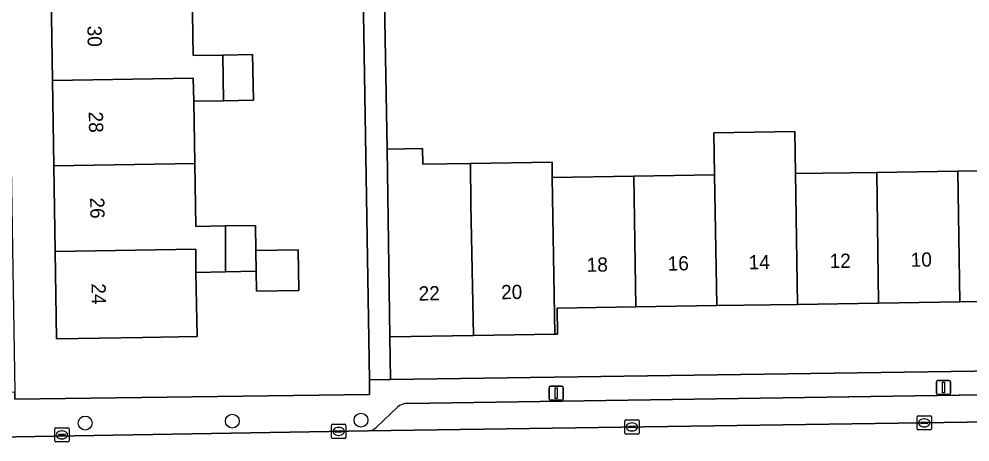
# Model space of a CAD drawing. Extents: x 157320 to 158835, y 386650 to 388491.
# Drawn here: x 158077.3 to 158144.2, y 387923.5 to 387953.2 of the extents above; entities that cross this region are included whole.
import ezdxf

# ---------------------------------------------------------------- set-up
doc = ezdxf.new("R2010")
doc.units = 0
for name, color, linetype in [('IMGEO_Boom', 7, 'Continuous'), ('IMGEO_Erf', 7, 'Continuous'), ('IMGEO_Kolk', 7, 'Continuous'), ('IMGEO_Lichtmast', 7, 'Continuous'), ('IMGEO_Pand', 7, 'Continuous'), ('IMGEO_Pand_nummerreeks', 7, 'Continuous'), ('IMGEO_Parkeervlak_open', 7, 'Continuous'), ('IMGEO_Rijbaan_lokaal_open', 7, 'Continuous'), ('IMGEO_Voetpad_open', 7, 'Continuous')]:
    doc.layers.add(name, color=color, linetype=linetype)

msp = doc.modelspace()

# ---------------------------------------------------------------- linework, layer by layer
at = {"layer": 'IMGEO_Boom'}
for centre in [(158081.972, 387924.829), (158092.321, 387924.967), (158101.366, 387925.029)]:
    msp.add_circle(centre, 0.489, dxfattribs=at)
at = {"layer": 'IMGEO_Erf'}
for points in [[(158101.062, 387983.652), (158101.058, 387983.652), (158090.228, 387983.49), (158088.889, 387983.47), (158076.117, 387983.279), (158077.027, 387926.992), (158077.035, 387926.518), (158101.969, 387926.844), (158101.968, 387927.871)], [(158149.34, 387933.43), (158143.46, 387933.34), (158137.761, 387933.25), (158132.061, 387933.16), (158126.391, 387933.08), (158120.7, 387932.99), (158115.17, 387932.9), (158115.18, 387931.07), (158114.993, 387931.07), (158109.29, 387930.98), (158103.4, 387930.88), (158103.445, 387927.892), (158149.414, 387928.557)]]:
    msp.add_lwpolyline(points, close=True, dxfattribs=at)
for points in [[(158089.49, 387955.055), (158089.56, 387950.65), (158091.66, 387950.685), (158093.75, 387950.72), (158093.81, 387947.51), (158091.71, 387947.48), (158089.61, 387947.45), (158089.68, 387943.062), (158089.75, 387938.65), (158091.85, 387938.685), (158093.95, 387938.72), (158093.977, 387936.955), (158096.96, 387937.002), (158097.004, 387934.14), (158094.022, 387934.093), (158094, 387935.51), (158091.85, 387935.464), (158089.75, 387935.42), (158089.85, 387930.9), (158086.01, 387930.842), (158079.96, 387930.75), (158079.862, 387936.896), (158079.766, 387942.912), (158079.671, 387948.909), (158079.575, 387954.905)], [(158103.031, 387954.39), (158103.2, 387944.079), (158105.69, 387944.117), (158105.707, 387943.019), (158109.069, 387943.07), (158114.804, 387943.156), (158114.82, 387942.093), (158120.54, 387942.182), (158126.22, 387942.271), (158126.176, 387945.234), (158131.868, 387945.319), (158131.91, 387942.36), (158137.63, 387942.449), (158143.34, 387942.538), (158149.2, 387942.63)]]:
    msp.add_lwpolyline(points, dxfattribs=at)
at = {"layer": 'IMGEO_Kolk'}
for p, q in [((158140.543, 387925.342), (158141.395, 387925.342)), ((158099.3, 387923.815), (158099.3, 387924.667)), ((158099.375, 387924.741), (158100.227, 387924.741)), ((158100.301, 387924.667), (158100.301, 387923.815)), ((158119.918, 387924.131), (158119.918, 387924.983)), ((158119.993, 387925.057), (158120.845, 387925.057)), ((158120.406, 387924.837), (158120.431, 387924.837)), ((158120.919, 387924.983), (158120.919, 387924.131)), ((158140.468, 387924.416), (158140.468, 387925.268)), ((158140.727, 387924.836), (158140.727, 387924.848)), ((158141.165, 387924.799), (158140.767, 387924.799)), ((158140.77, 387924.885), (158141.168, 387924.885)), ((158140.956, 387925.122), (158140.981, 387925.122)), ((158141.211, 387924.848), (158141.211, 387924.836)), ((158141.469, 387925.268), (158141.469, 387924.416)), ((158079.84, 387923.573), (158079.84, 387924.425)), ((158079.915, 387924.499), (158080.767, 387924.499)), ((158080.099, 387923.993), (158080.099, 387924.005)), ((158080.537, 387923.956), (158080.139, 387923.956)), ((158080.142, 387924.042), (158080.54, 387924.042)), ((158080.328, 387924.279), (158080.353, 387924.279)), ((158080.583, 387924.005), (158080.583, 387923.993)), ((158080.841, 387924.425), (158080.841, 387923.573)), ((158099.559, 387924.235), (158099.559, 387924.247)), ((158099.997, 387924.198), (158099.599, 387924.198)), ((158099.602, 387924.284), (158100, 387924.284)), ((158099.811, 387923.961), (158099.786, 387923.961)), ((158099.788, 387924.521), (158099.813, 387924.521)), ((158100.043, 387924.247), (158100.043, 387924.235)), ((158120.845, 387924.057), (158119.993, 387924.057)), ((158120.177, 387924.551), (158120.177, 387924.563)), ((158120.615, 387924.514), (158120.217, 387924.514)), ((158120.22, 387924.6), (158120.618, 387924.6)), ((158120.429, 387924.277), (158120.404, 387924.277)), ((158120.661, 387924.563), (158120.661, 387924.551)), ((158141.395, 387924.342), (158140.543, 387924.342)), ((158140.979, 387924.562), (158140.954, 387924.562)), ((158080.767, 387923.499), (158079.915, 387923.499)), ((158080.351, 387923.719), (158080.326, 387923.719)), ((158100.227, 387923.741), (158099.375, 387923.741))]:
    msp.add_line(p, q, dxfattribs=at)
for points in [[(158140.543, 387925.342), (158141.395, 387925.342)], [(158099.3, 387923.815), (158099.3, 387924.667)], [(158099.375, 387924.741), (158100.227, 387924.741)], [(158100.301, 387924.667), (158100.301, 387923.815)], [(158119.918, 387924.131), (158119.918, 387924.983)], [(158119.993, 387925.057), (158120.845, 387925.057)], [(158120.919, 387924.983), (158120.919, 387924.131)], [(158140.468, 387924.416), (158140.468, 387925.268)], [(158141.469, 387925.268), (158141.469, 387924.416)], [(158079.84, 387923.573), (158079.84, 387924.425)], [(158079.915, 387924.499), (158080.767, 387924.499)], [(158080.841, 387924.425), (158080.841, 387923.573)], [(158120.845, 387924.057), (158119.993, 387924.057)], [(158141.395, 387924.342), (158140.543, 387924.342)], [(158080.767, 387923.499), (158079.915, 387923.499)], [(158100.227, 387923.741), (158099.375, 387923.741)]]:
    msp.add_lwpolyline(points, dxfattribs=at)
for centre, radius, start, end in [((158140.545, 387925.266), 0.0765, 91.55205, 178.44795), ((158140.545, 387925.266), 0.0765, 91.55205, 178.44795), ((158141.393, 387925.266), 0.0765, 1.55205, 88.44795), ((158141.393, 387925.266), 0.0765, 1.55205, 88.44795), ((158099.377, 387924.665), 0.0765, 91.55205, 178.44795), ((158099.377, 387924.665), 0.0765, 91.55205, 178.44795), ((158100.225, 387924.665), 0.0765, 1.55205, 88.44795), ((158100.225, 387924.665), 0.0765, 1.55205, 88.44795), ((158119.995, 387924.981), 0.0765, 91.55205, 178.44795), ((158119.995, 387924.981), 0.0765, 91.55205, 178.44795), ((158120.843, 387924.981), 0.0765, 1.55205, 88.44795), ((158120.843, 387924.981), 0.0765, 1.55205, 88.44795), ((158140.767, 387924.845), 0.0403, 85.87752, 175.75265), ((158140.764, 387924.835), 0.0366, 178.93798, 274.71019), ((158141.168, 387924.842), 0.043, 264.86636, 352.45326), ((158141.172, 387924.847), 0.0386, 1.73085, 96.63898), ((158079.917, 387924.423), 0.0765, 91.55205, 178.44795), ((158079.917, 387924.423), 0.0765, 91.55205, 178.44795), ((158080.139, 387924.002), 0.0403, 85.87752, 175.75265), ((158080.136, 387923.992), 0.0366, 178.93798, 274.71019), ((158080.54, 387923.999), 0.043, 264.86636, 352.45326), ((158080.544, 387924.004), 0.0386, 1.73085, 96.63898), ((158080.765, 387924.423), 0.0765, 1.55205, 88.44795), ((158080.765, 387924.423), 0.0765, 1.55205, 88.44795), ((158099.599, 387924.244), 0.0403, 85.87752, 175.75265), ((158099.596, 387924.234), 0.0366, 178.93798, 274.71019), ((158100, 387924.241), 0.043, 264.86636, 352.45326), ((158100.004, 387924.246), 0.0386, 1.73085, 96.63898), ((158119.995, 387924.133), 0.0765, 181.55205, 268.44795), ((158119.995, 387924.133), 0.0765, 181.55205, 268.44795), ((158120.217, 387924.56), 0.0403, 85.87752, 175.75265), ((158120.214, 387924.55), 0.0366, 178.93798, 274.71019), ((158120.618, 387924.557), 0.043, 264.86636, 352.45326), ((158120.622, 387924.562), 0.0386, 1.73085, 96.63898), ((158120.843, 387924.133), 0.0765, 271.55205, 358.44795), ((158120.843, 387924.133), 0.0765, 271.55205, 358.44795), ((158140.545, 387924.418), 0.0765, 181.55205, 268.44795), ((158140.545, 387924.418), 0.0765, 181.55205, 268.44795), ((158141.393, 387924.418), 0.0765, 271.55205, 358.44795), ((158141.393, 387924.418), 0.0765, 271.55205, 358.44795), ((158079.917, 387923.575), 0.0765, 181.55205, 268.44795), ((158079.917, 387923.575), 0.0765, 181.55205, 268.44795), ((158080.765, 387923.575), 0.0765, 271.55205, 358.44795), ((158080.765, 387923.575), 0.0765, 271.55205, 358.44795), ((158099.377, 387923.817), 0.0765, 181.55205, 268.44795), ((158099.377, 387923.817), 0.0765, 181.55205, 268.44795), ((158100.225, 387923.817), 0.0765, 271.55205, 358.44795), ((158100.225, 387923.817), 0.0765, 271.55205, 358.44795)]:
    msp.add_arc(centre, radius, start, end, dxfattribs=at)
for centre, major_axis, ratio, start_param, end_param in [((158120.405, 387924.557), (-0.387, 0.002), 0.722429, 4.712389, 7.853982), ((158120.43, 387924.557), (-0.39, 0.002), 0.717154, 1.570796, 4.712389), ((158140.955, 387924.842), (-0.387, 0.002), 0.722429, 4.712389, 7.853982), ((158140.98, 387924.842), (-0.39, 0.002), 0.717154, 1.570796, 4.712389), ((158080.327, 387923.999), (-0.387, 0.002), 0.722429, 4.712389, 7.853982), ((158080.352, 387923.999), (-0.39, 0.002), 0.717154, 1.570796, 4.712389), ((158099.787, 387924.241), (-0.387, 0.002), 0.722429, 4.712389, 7.853982), ((158099.812, 387924.241), (-0.39, 0.002), 0.717154, 1.570796, 4.712389)]:
    msp.add_ellipse(centre, major_axis=major_axis, ratio=ratio, start_param=start_param, end_param=end_param, dxfattribs=at)
at = {"layer": 'IMGEO_Lichtmast'}
for p, q in [((158114.597, 387926.527), (158114.597, 387927.327)), ((158114.597, 387927.327), (158114.597, 387926.527)), ((158114.697, 387927.427), (158115.487, 387927.427)), ((158115.487, 387927.427), (158114.697, 387927.427)), ((158115.587, 387927.327), (158115.587, 387926.527)), ((158115.587, 387926.527), (158115.587, 387927.327)), ((158141.832, 387926.929), (158141.832, 387927.729)), ((158141.832, 387927.729), (158141.832, 387926.929)), ((158141.932, 387927.829), (158142.722, 387927.829)), ((158142.722, 387927.829), (158141.932, 387927.829)), ((158142.822, 387927.729), (158142.822, 387926.929)), ((158142.822, 387926.929), (158142.822, 387927.729)), ((158142.722, 387926.829), (158141.932, 387926.829)), ((158141.932, 387926.829), (158142.722, 387926.829)), ((158115.487, 387926.427), (158114.697, 387926.427)), ((158114.697, 387926.427), (158115.487, 387926.427))]:
    msp.add_line(p, q, dxfattribs=at)
for points in [[(158115.017, 387927.302), (158115.167, 387927.302), (158115.167, 387926.552), (158115.017, 387926.552), (158115.017, 387927.302)], [(158142.252, 387927.704), (158142.402, 387927.704), (158142.402, 387926.954), (158142.252, 387926.954), (158142.252, 387927.704)]]:
    msp.add_lwpolyline(points, dxfattribs=at)
for centre, start, end in [((158114.697, 387927.327), 90, 180), ((158114.697, 387927.327), 90, 180), ((158115.487, 387927.327), 0, 90), ((158115.487, 387927.327), 360, 90), ((158141.932, 387927.729), 90, 180), ((158141.932, 387927.729), 90, 180), ((158142.722, 387927.729), 0, 90), ((158142.722, 387927.729), 360, 90), ((158141.932, 387926.929), 180, 270), ((158141.932, 387926.929), 180, 270), ((158142.722, 387926.929), 270, 0), ((158142.722, 387926.929), 270, 0), ((158114.697, 387926.527), 180, 270), ((158114.697, 387926.527), 180, 270), ((158115.487, 387926.527), 270, 0), ((158115.487, 387926.527), 270, 0)]:
    msp.add_arc(centre, 0.1, start, end, dxfattribs=at)
at = {"layer": 'IMGEO_Pand'}
for points in [[(158079.575, 387954.905), (158079.671, 387948.909), (158089.568, 387949.059), (158089.61, 387947.45), (158091.71, 387947.48), (158091.66, 387950.685), (158089.56, 387950.65), (158089.49, 387955.055)], [(158091.66, 387950.685), (158091.71, 387947.48), (158093.81, 387947.51), (158093.75, 387950.72)], [(158089.68, 387943.062), (158089.61, 387947.45), (158089.568, 387949.059), (158079.671, 387948.909), (158079.766, 387942.912)], [(158126.22, 387942.271), (158126.391, 387933.08), (158132.061, 387933.16), (158131.91, 387942.36), (158131.868, 387945.319), (158126.176, 387945.234)], [(158109.069, 387943.07), (158105.707, 387943.019), (158105.69, 387944.117), (158103.2, 387944.079), (158103.324, 387935.88), (158103.4, 387930.88), (158109.29, 387930.98), (158109.1, 387940.18)], [(158089.75, 387935.42), (158091.85, 387935.464), (158091.85, 387938.685), (158089.75, 387938.65), (158089.68, 387943.062), (158079.766, 387942.912), (158079.862, 387936.896), (158089.755, 387937.046)], [(158109.069, 387943.07), (158109.1, 387940.18), (158109.29, 387930.98), (158114.993, 387931.07), (158114.82, 387942.093), (158114.804, 387943.156)], [(158120.7, 387932.99), (158120.54, 387942.182), (158114.82, 387942.093), (158114.993, 387931.07), (158115.18, 387931.07), (158115.17, 387932.9)], [(158120.7, 387932.99), (158126.391, 387933.08), (158126.22, 387942.271), (158120.54, 387942.182)], [(158137.63, 387942.449), (158131.91, 387942.36), (158132.061, 387933.16), (158137.761, 387933.25)], [(158137.63, 387942.449), (158137.761, 387933.25), (158143.46, 387933.34), (158143.34, 387942.538)], [(158143.34, 387942.538), (158143.46, 387933.34), (158149.34, 387933.43), (158149.264, 387938.43), (158149.2, 387942.63)], [(158093.95, 387938.72), (158091.85, 387938.685), (158091.85, 387935.464), (158094, 387935.51), (158093.977, 387936.955)], [(158089.75, 387935.42), (158089.755, 387937.046), (158079.862, 387936.896), (158079.96, 387930.75), (158086.01, 387930.842), (158089.85, 387930.9)], [(158093.977, 387936.955), (158094, 387935.51), (158094.022, 387934.093), (158097.004, 387934.14), (158096.96, 387937.002)]]:
    msp.add_lwpolyline(points, close=True, dxfattribs=at)
at = {"layer": 'IMGEO_Parkeervlak_open'}
for points in [[(158166.679, 387927.133), (158104.65, 387926.213)], [(158103.927, 387925.935), (158102.462, 387924.54)], [(158101.882, 387924.271), (158169.9, 387925.276)]]:
    msp.add_lwpolyline(points, dxfattribs=at)
for centre, radius, start, end in [((158104.639, 387925.161), 1.052, 89.4231, 132.6413), ((158101.796, 387925.216), 0.949, 275.18661, 314.57648)]:
    msp.add_arc(centre, radius, start, end, dxfattribs=at)
at = {"layer": 'IMGEO_Rijbaan_lokaal_open'}
msp.add_lwpolyline([(158188.398, 387925.618), (158173.731, 387925.347), (158169.9, 387925.276), (158101.882, 387924.271), (158075.692, 387923.826)], dxfattribs=at)
at = {"layer": 'IMGEO_Voetpad_open'}
msp.add_lwpolyline([(158103.031, 387954.39), (158103.065, 387958.714), (158102.819, 387968.782), (158102.721, 387975.701), (158102.65, 387980.7), (158102.65, 387983.676), (158101.062, 387983.652), (158101.968, 387927.871), (158103.445, 387927.892), (158103.4, 387930.88), (158103.324, 387935.88), (158103.2, 387944.079)], close=True, dxfattribs=at)
for points in [[(158187.81, 387928.15), (158180.81, 387928.05), (158169.7, 387927.882), (158169.719, 387928.85), (158150.895, 387928.578), (158149.414, 387928.557), (158103.445, 387927.892), (158101.968, 387927.871), (158101.969, 387926.844), (158077.035, 387926.518), (158077.027, 387926.992), (158073.086, 387926.928), (158072.648, 387926.946), (158072.658, 387926.541)], [(158104.65, 387926.213), (158166.679, 387927.133)], [(158102.462, 387924.54), (158103.927, 387925.935)], [(158075.692, 387923.826), (158101.882, 387924.271)]]:
    msp.add_lwpolyline(points, dxfattribs=at)
for centre, radius, start, end in [((158104.639, 387925.161), 1.052, 89.4231, 132.6413), ((158101.796, 387925.216), 0.949, 275.18661, 314.57648)]:
    msp.add_arc(centre, radius, start, end, dxfattribs=at)

# ---------------------------------------------------------------- texts
at = {"layer": 'IMGEO_Pand_nummerreeks'}
for s, rotation, p in [('30', 270.91314, (158082.13, 387952.75)), ('28', 270.91314, (158082.226, 387946.711)), ('26', 270.91314, (158082.322, 387940.675)), ('14', 0.88863, (158128.633, 387935.629)), ('12', 0.88863, (158134.325, 387935.717)), ('10', 0.88863, (158140.026, 387935.806)), ('18', 0.88863, (158117.246, 387935.453)), ('16', 0.88863, (158122.938, 387935.541)), ('24', 270.91314, (158082.419, 387934.637)), ('22', 0.93919, (158105.427, 387933.434)), ('20', 0.93919, (158111.228, 387933.529))]:
    msp.add_text(s, height=1, rotation=rotation, dxfattribs=at).set_placement(p)

doc.saveas('drawing.dxf')
